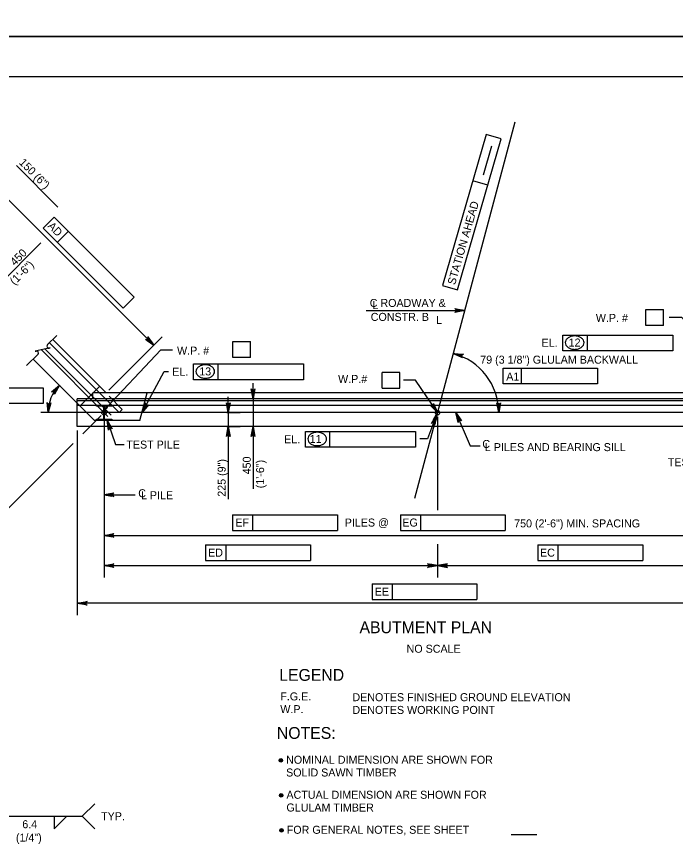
# Model space of a CAD drawing. Extents: x 635440 to 640306, y 296653 to 298484.
# Drawn here: x 639446.1 to 639693.2, y 296943.8 to 297255 of the extents above; entities that cross this region are included whole.
import ezdxf

# ---------------------------------------------------------------- set-up
doc = ezdxf.new("R2010")
doc.units = 0
for name, color, linetype in [('2', 7, 'Continuous'), ('3', 7, 'Continuous'), ('4', 7, 'Continuous'), ('5', 7, 'Continuous'), ('6', 7, 'Continuous'), ('8', 7, 'Continuous'), ('PLT-BNDY', 7, 'Continuous')]:
    doc.layers.add(name, color=color, linetype=linetype)

# ---------------------------------------------------------------- blocks, each defined once
blk = doc.blocks.new('HPILE')
at = {"layer": '3'}
for p, q in [((-0.12, -2.66), (-0.12, 2.66)), ((0.12, 2.66), (0.12, -2.66)), ((-3.67, -3.1), (-0.56, -3.1))]:
    blk.add_line(p, q, dxfattribs=at)
for points in [[(-0.56, 3.1), (-3.67, 3.1), (-3.67, 3.54), (3.67, 3.54), (3.67, 3.1), (0.56, 3.1)], [(0.56, -3.1), (3.67, -3.1), (3.67, -3.54), (-3.67, -3.54), (-3.67, -3.1)]]:
    blk.add_lwpolyline(points, dxfattribs=at)
for centre, start, end in [((-0.56, 2.66), 0, 90), ((0.56, 2.66), 90, 180), ((-0.56, -2.66), 270, 0), ((0.56, -2.66), 180, 270)]:
    blk.add_arc(centre, 0.438, start, end, dxfattribs=at)

msp = doc.modelspace()

# ---------------------------------------------------------------- linework, layer by layer
at = {"layer": '2'}
for p, q in [((639316.46, 297232.46), (640102.46, 297232.46)), ((639479.63, 297113.84), (639459.63, 297133.84)), ((639475.35, 297103.51), (639452.32, 297126.53)), ((639477.19, 297116.28), (639469.89, 297108.97)), ((639726.21, 297113.84), (639479.63, 297113.84)), ((639492.28, 297103.51), (639495.04, 297113.84)), ((639468.79, 297101.29), (639468.79, 297110.07)), ((639484.52, 297106.46), (639485.74, 297107.68)), ((639492.28, 297103.51), (639475.35, 297103.51)), ((639738.19, 297101.29), (639468.79, 297101.29))]:
    msp.add_line(p, q, dxfattribs=at)
at = {"layer": '3'}
for p, q in [((639484.52, 297106.46), (639458.41, 297132.62)), ((639468.79, 297110.07), (639468.79, 297111.63)), ((639738.19, 297111.63), (639468.79, 297111.63)), ((639474.74, 297111.63), (639474.74, 297113.84)), ((639479.63, 297113.84), (639474.74, 297113.84)), ((639480.78, 297112.69), (639485.74, 297107.68)), ((639468.79, 297110.97), (639738.19, 297110.97)), ((639468.79, 297109.25), (639738.19, 297109.25)), ((639470.68, 296955.1), (639475.39, 296959.81)), ((639441.04, 296955.1), (639470.68, 296955.1)), ((639460.23, 296955.1), (639460.23, 296950.39)), ((639460.23, 296950.39), (639464.93, 296955.1)), ((639470.68, 296955.1), (639475.39, 296950.39))]:
    msp.add_line(p, q, dxfattribs=at)
msp.add_circle((639604, 297106.46), 0.85, dxfattribs=at)
at = {"layer": '4'}
for p, q in [((639622.2, 297210.74), (639605.84, 297154.18)), ((639627.87, 297209.09), (639622.2, 297210.74)), ((639611.51, 297152.54), (639627.87, 297209.09)), ((639624.2, 297206.4), (639621.05, 297195.51)), ((639445.99, 297199.09), (639461.57, 297183.51)), ((639622.85, 297191.73), (639617.17, 297193.37)), ((639497.51, 297131.73), (639438.17, 297191.07)), ((639460.18, 297179.81), (639456.01, 297175.63)), ((639460.18, 297179.81), (639490.25, 297149.74)), ((639456.01, 297175.63), (639486.07, 297145.57)), ((639465.53, 297174.46), (639461.35, 297170.29)), ((639439.27, 297154.2), (639455.14, 297170.07)), ((639605.84, 297154.18), (639611.51, 297152.54)), ((639490.25, 297149.74), (639486.07, 297145.57)), ((639577.23, 297144.74), (639614.21, 297144.74)), ((639682.17, 297139.18), (639682.17, 297145.09)), ((639682.17, 297145.09), (639688.76, 297145.09)), ((639688.76, 297139.18), (639688.76, 297145.09)), ((639688.76, 297139.18), (639682.17, 297139.18)), ((639480.72, 297114.93), (639500.65, 297134.86)), ((639527.21, 297133.08), (639533.8, 297133.08)), ((639527.21, 297127.18), (639527.21, 297133.08)), ((639533.8, 297127.18), (639533.8, 297133.08)), ((639651.04, 297135.55), (639692.25, 297135.55)), ((639651.04, 297129.64), (639651.04, 297135.55)), ((639660.22, 297129.64), (639660.22, 297135.55)), ((639692.25, 297135.55), (639692.25, 297129.64)), ((639480.32, 297105.04), (639455.39, 297129.97)), ((639481.54, 297105.56), (639456.8, 297130.3)), ((639480.72, 297114.93), (639492.42, 297126.63)), ((639533.8, 297127.18), (639527.21, 297127.18)), ((639692.25, 297129.64), (639651.04, 297129.64)), ((639512.49, 297124.72), (639553.71, 297124.72)), ((639512.49, 297118.81), (639512.49, 297124.72)), ((639521.67, 297118.81), (639521.67, 297124.72)), ((639553.71, 297124.72), (639553.71, 297118.81)), ((639493.19, 297106.46), (639501.43, 297121.93)), ((639501.43, 297121.93), (639503.02, 297121.93)), ((639589.87, 297121.56), (639583.28, 297121.56)), ((639583.28, 297115.65), (639583.28, 297121.56)), ((639589.87, 297115.65), (639589.87, 297121.56)), ((639628.67, 297123.18), (639663.97, 297123.18)), ((639628.67, 297117.28), (639628.67, 297123.18)), ((639635.51, 297117.28), (639635.51, 297123.18)), ((639663.97, 297123.18), (639663.97, 297117.28)), ((639553.71, 297118.81), (639512.49, 297118.81)), ((639534.8, 297114.58), (639534.8, 297117.53)), ((639663.97, 297117.28), (639628.67, 297117.28)), ((639420.8, 297115.78), (639456.11, 297115.78)), ((639456.11, 297115.78), (639456.11, 297109.87)), ((639583.28, 297115.65), (639589.87, 297115.65)), ((639525.51, 297109.42), (639525.51, 297112.37)), ((639534.23, 297111.63), (639530.37, 297111.63)), ((639534.8, 297111.63), (639534.8, 297101.29)), ((639456.11, 297109.87), (639420.8, 297109.87)), ((639750.42, 297106.46), (639455.23, 297106.46)), ((639477.81, 297105.37), (639470.93, 297098.5)), ((639478.89, 297104.92), (639478.89, 297044.66)), ((639525.01, 297106.46), (639529.93, 297106.46)), ((639525.51, 297106.46), (639525.51, 297101.29)), ((639603.63, 297105.69), (639600.25, 297096.63)), ((639604, 297104.92), (639604, 297069.84)), ((639468.79, 297099.76), (639468.79, 297030.52)), ((639525.01, 297101.29), (639529.93, 297101.29)), ((639534.23, 297101.29), (639530.37, 297101.29)), ((639554.47, 297099.42), (639595.68, 297099.42)), ((639554.47, 297093.52), (639554.47, 297099.42)), ((639563.64, 297093.52), (639563.64, 297099.42)), ((639595.68, 297099.42), (639595.68, 297093.52)), ((639525.51, 297098.34), (639525.51, 297073.96)), ((639534.8, 297098.34), (639534.8, 297077.87)), ((639600.25, 297096.63), (639597.3, 297096.63)), ((639467.28, 297094.84), (639440.18, 297067.74)), ((639595.68, 297093.52), (639554.47, 297093.52)), ((639478.89, 297075.66), (639490.51, 297075.66)), ((639527.03, 297068.19), (639527.03, 297062.29)), ((639527.03, 297068.19), (639566.41, 297068.19)), ((639534.6, 297068.19), (639534.6, 297062.29)), ((639566.41, 297068.19), (639566.41, 297062.29)), ((639590.05, 297068.19), (639629.42, 297068.19)), ((639590.05, 297068.19), (639590.05, 297062.29)), ((639597.61, 297068.19), (639597.61, 297062.29)), ((639629.42, 297068.19), (639629.42, 297062.29)), ((639527.03, 297062.29), (639566.41, 297062.29)), ((639590.05, 297062.29), (639629.42, 297062.29)), ((639478.89, 297060.43), (639726.94, 297060.43)), ((639516.98, 297056.91), (639556.35, 297056.91)), ((639516.98, 297056.91), (639516.98, 297051.01)), ((639524.54, 297056.91), (639524.54, 297051.01)), ((639556.35, 297056.91), (639556.35, 297051.01)), ((639604, 297057.11), (639604, 297044.66)), ((639641.61, 297056.91), (639680.98, 297056.91)), ((639641.61, 297056.91), (639641.61, 297051.01)), ((639649.17, 297056.91), (639649.17, 297051.01)), ((639680.98, 297056.91), (639680.98, 297051.01)), ((639478.89, 297049.09), (639601.05, 297049.09)), ((639516.98, 297051.01), (639556.35, 297051.01)), ((639606.95, 297049.09), (639726.94, 297049.09)), ((639641.61, 297051.01), (639680.98, 297051.01)), ((639579.42, 297042.27), (639618.79, 297042.27)), ((639579.42, 297042.27), (639579.42, 297036.36)), ((639586.98, 297042.27), (639586.98, 297036.36)), ((639618.79, 297042.27), (639618.79, 297036.36)), ((639738.19, 297034.95), (639468.79, 297034.95)), ((639579.42, 297036.36), (639618.79, 297036.36)), ((639631.6, 296948.31), (639641.27, 296948.31))]:
    msp.add_line(p, q, dxfattribs=at)
for points in [[(639614.21, 297144.74), (639610.48, 297144.04), (639610.77, 297144.24), (639610.92, 297144.49), (639610.96, 297144.74), (639610.92, 297144.99), (639610.77, 297145.24), (639610.48, 297145.44), (639614.21, 297144.74), (639610.77, 297145.24), (639610.92, 297144.99), (639614.21, 297144.74), (639610.96, 297144.74), (639610.92, 297144.49), (639614.21, 297144.74), (639610.77, 297144.24)], [(639727.64, 297106.46), (639695.67, 297142.15), (639690.9, 297142.15)], [(639497.51, 297131.73), (639494.38, 297133.87), (639494.73, 297133.81), (639495.01, 297133.88), (639495.22, 297134.03), (639495.36, 297134.23), (639495.44, 297134.52), (639495.37, 297134.86), (639497.51, 297131.73), (639495.44, 297134.52), (639495.36, 297134.23), (639497.51, 297131.73), (639495.22, 297134.03), (639495.01, 297133.88), (639497.51, 297131.73), (639494.73, 297133.81)], [(639478, 297106.46), (639500.14, 297129.98), (639504.63, 297129.98)], [(639609.9, 297128.6), (639613.69, 297128.32), (639613.36, 297128.2), (639613.15, 297128), (639613.05, 297127.77), (639613.02, 297127.52), (639613.1, 297127.24), (639613.33, 297126.97), (639609.9, 297128.6), (639613.1, 297127.24), (639613.02, 297127.52), (639609.9, 297128.6), (639613.05, 297127.77), (639613.15, 297128), (639609.9, 297128.6), (639613.36, 297128.2)], [(639604, 297106.46), (639595.68, 297118.69), (639591.23, 297118.69)], [(639462.13, 297116.73), (639460.33, 297113.39), (639460.36, 297113.74), (639460.25, 297114.01), (639460.09, 297114.2), (639459.86, 297114.32), (639459.58, 297114.37), (639459.24, 297114.27), (639462.13, 297116.73), (639459.58, 297114.37), (639459.86, 297114.32), (639462.13, 297116.73), (639460.09, 297114.2), (639460.25, 297114.01), (639462.13, 297116.73), (639460.36, 297113.74)], [(639534.8, 297111.63), (639534.1, 297115.36), (639534.3, 297115.07), (639534.55, 297114.92), (639534.8, 297114.88), (639535.05, 297114.92), (639535.3, 297115.07), (639535.5, 297115.36), (639534.8, 297111.63), (639535.3, 297115.07), (639535.05, 297114.92), (639534.8, 297111.63), (639534.8, 297114.88), (639534.55, 297114.92), (639534.8, 297111.63), (639534.3, 297115.07)], [(639457.87, 297106.46), (639457.57, 297110.24), (639457.74, 297109.94), (639457.97, 297109.76), (639458.22, 297109.69), (639458.47, 297109.71), (639458.74, 297109.83), (639458.96, 297110.09), (639457.87, 297106.46), (639458.74, 297109.83), (639458.47, 297109.71), (639457.87, 297106.46), (639458.22, 297109.69), (639457.97, 297109.76), (639457.87, 297106.46), (639457.74, 297109.94)], [(639493.19, 297106.46), (639494.32, 297110.08), (639494.36, 297109.73), (639494.51, 297109.48), (639494.72, 297109.33), (639494.96, 297109.25), (639495.25, 297109.26), (639495.56, 297109.42), (639493.19, 297106.46), (639495.25, 297109.26), (639494.96, 297109.25), (639493.19, 297106.46), (639494.72, 297109.33), (639494.51, 297109.48), (639493.19, 297106.46), (639494.36, 297109.73)], [(639525.51, 297106.46), (639524.81, 297110.19), (639525.01, 297109.9), (639525.26, 297109.75), (639525.51, 297109.71), (639525.76, 297109.75), (639526.01, 297109.9), (639526.21, 297110.19), (639525.51, 297106.46), (639526.01, 297109.9), (639525.76, 297109.75), (639525.51, 297106.46), (639525.51, 297109.71), (639525.26, 297109.75), (639525.51, 297106.46), (639525.01, 297109.9)], [(639604, 297106.46), (639601.33, 297109.15), (639601.65, 297109.03), (639601.94, 297109.04), (639602.18, 297109.15), (639602.36, 297109.32), (639602.48, 297109.59), (639602.48, 297109.94), (639604, 297106.46), (639602.48, 297109.59), (639602.36, 297109.32), (639604, 297106.46), (639602.18, 297109.15), (639601.94, 297109.04), (639604, 297106.46), (639601.65, 297109.03)], [(639626.95, 297106.46), (639626.25, 297110.19), (639626.45, 297109.9), (639626.7, 297109.75), (639626.95, 297109.71), (639627.2, 297109.75), (639627.45, 297109.9), (639627.65, 297110.19), (639626.95, 297106.46), (639627.45, 297109.9), (639627.2, 297109.75), (639626.95, 297106.46), (639626.95, 297109.71), (639626.7, 297109.75), (639626.95, 297106.46), (639626.45, 297109.9)], [(639603.63, 297105.69), (639602.99, 297101.96), (639602.9, 297102.3), (639602.72, 297102.52), (639602.5, 297102.65), (639602.25, 297102.7), (639601.96, 297102.64), (639601.68, 297102.44), (639603.63, 297105.69), (639601.96, 297102.64), (639602.25, 297102.7), (639603.63, 297105.69), (639602.5, 297102.65), (639602.72, 297102.52), (639603.63, 297105.69), (639602.9, 297102.3)], [(639610.85, 297106.46), (639616.27, 297094.01), (639619.96, 297094.01)], [(639610.85, 297106.46), (639612.98, 297103.32), (639612.68, 297103.5), (639612.39, 297103.54), (639612.14, 297103.48), (639611.93, 297103.34), (639611.76, 297103.11), (639611.69, 297102.76), (639610.85, 297106.46), (639611.76, 297103.11), (639611.93, 297103.34), (639610.85, 297106.46), (639612.14, 297103.48), (639612.39, 297103.54), (639610.85, 297106.46), (639612.68, 297103.5)], [(639480.08, 297103.68), (639483.18, 297094.56), (639486.4, 297094.56)], [(639480.08, 297103.68), (639481.94, 297100.37), (639481.66, 297100.58), (639481.38, 297100.64), (639481.12, 297100.6), (639480.9, 297100.48), (639480.71, 297100.26), (639480.62, 297099.92), (639480.08, 297103.68), (639480.71, 297100.26), (639480.9, 297100.48), (639480.08, 297103.68), (639481.12, 297100.6), (639481.38, 297100.64), (639480.08, 297103.68), (639481.66, 297100.58)], [(639525.51, 297101.29), (639526.21, 297097.56), (639526.01, 297097.85), (639525.76, 297098), (639525.51, 297098.04), (639525.26, 297098), (639525.01, 297097.85), (639524.81, 297097.56), (639525.51, 297101.29), (639525.01, 297097.85), (639525.26, 297098), (639525.51, 297101.29), (639525.51, 297098.04), (639525.76, 297098), (639525.51, 297101.29), (639526.01, 297097.85)], [(639534.8, 297101.29), (639535.5, 297097.56), (639535.3, 297097.85), (639535.05, 297098), (639534.8, 297098.04), (639534.55, 297098), (639534.3, 297097.85), (639534.1, 297097.56), (639534.8, 297101.29), (639534.3, 297097.85), (639534.55, 297098), (639534.8, 297101.29), (639534.8, 297098.04), (639535.05, 297098), (639534.8, 297101.29), (639535.3, 297097.85)], [(639478.89, 297075.66), (639482.62, 297076.36), (639482.34, 297076.16), (639482.19, 297075.91), (639482.14, 297075.66), (639482.19, 297075.41), (639482.34, 297075.16), (639482.62, 297074.96), (639478.89, 297075.66), (639482.34, 297075.16), (639482.19, 297075.41), (639478.89, 297075.66), (639482.14, 297075.66), (639482.19, 297075.91), (639478.89, 297075.66), (639482.34, 297076.16)], [(639478.89, 297060.43), (639482.62, 297061.13), (639482.34, 297060.93), (639482.19, 297060.68), (639482.14, 297060.43), (639482.19, 297060.18), (639482.34, 297059.93), (639482.62, 297059.73), (639478.89, 297060.43), (639482.34, 297059.93), (639482.19, 297060.18), (639478.89, 297060.43), (639482.14, 297060.43), (639482.19, 297060.68), (639478.89, 297060.43), (639482.34, 297060.93)], [(639478.89, 297049.09), (639482.62, 297049.79), (639482.34, 297049.59), (639482.19, 297049.34), (639482.14, 297049.09), (639482.19, 297048.84), (639482.34, 297048.59), (639482.62, 297048.39), (639478.89, 297049.09), (639482.34, 297048.59), (639482.19, 297048.84), (639478.89, 297049.09), (639482.14, 297049.09), (639482.19, 297049.34), (639478.89, 297049.09), (639482.34, 297049.59)], [(639604, 297049.09), (639600.27, 297048.39), (639600.56, 297048.59), (639600.71, 297048.84), (639600.75, 297049.09), (639600.71, 297049.34), (639600.56, 297049.59), (639600.27, 297049.79), (639604, 297049.09), (639600.56, 297049.59), (639600.71, 297049.34), (639604, 297049.09), (639600.75, 297049.09), (639600.71, 297048.84), (639604, 297049.09), (639600.56, 297048.59)], [(639604, 297049.09), (639607.73, 297048.39), (639607.44, 297048.59), (639607.3, 297048.84), (639607.25, 297049.09), (639607.3, 297049.34), (639607.44, 297049.59), (639607.73, 297049.79), (639604, 297049.09), (639607.44, 297049.59), (639607.3, 297049.34), (639604, 297049.09), (639607.25, 297049.09), (639607.3, 297048.84), (639604, 297049.09), (639607.44, 297048.59)], [(639468.79, 297034.95), (639472.52, 297035.65), (639472.24, 297035.45), (639472.09, 297035.2), (639472.04, 297034.95), (639472.09, 297034.7), (639472.24, 297034.45), (639472.52, 297034.25), (639468.79, 297034.95), (639472.24, 297034.45), (639472.09, 297034.7), (639468.79, 297034.95), (639472.04, 297034.95), (639472.09, 297035.2), (639468.79, 297034.95), (639472.24, 297035.45)]]:
    msp.add_lwpolyline(points, dxfattribs=at)
for points in [[(639495.77, 297134.16), (639495.08, 297133.47), (639497.51, 297131.73)], [(639534.31, 297114.58), (639535.29, 297114.58), (639534.8, 297111.63)], [(639478, 297106.46), (639480.21, 297108.44), (639479.85, 297108.78)], [(639525.01, 297109.42), (639526, 297109.42), (639525.51, 297106.46)], [(639604, 297106.46), (639602.14, 297108.77), (639602.55, 297109.04)], [(639603.36, 297103.54), (639602.44, 297103.91), (639604, 297106.46)], [(639610.85, 297106.46), (639611.8, 297103.65), (639612.25, 297103.85)], [(639480.08, 297103.68), (639480.79, 297100.8), (639481.26, 297100.96)], [(639525.01, 297098.34), (639526, 297098.34), (639525.51, 297101.29)], [(639534.31, 297098.34), (639535.29, 297098.34), (639534.8, 297101.29)], [(639481.85, 297075.17), (639481.85, 297076.15), (639478.89, 297075.66)], [(639481.85, 297060.92), (639481.85, 297059.93), (639478.89, 297060.43)], [(639481.85, 297049.59), (639481.85, 297048.6), (639478.89, 297049.09)], [(639601.05, 297049.59), (639601.05, 297048.6), (639604, 297049.09)], [(639606.95, 297049.59), (639606.95, 297048.6), (639604, 297049.09)], [(639471.75, 297035.44), (639471.75, 297034.46), (639468.79, 297034.95)]]:
    msp.add_lwpolyline(points, close=True, dxfattribs=at)
for centre, radius in [((639478.9, 297106.46), 0.85), ((639545.21, 296976.07), 0.667), ((639545.21, 296976.07), 0.5), ((639545.21, 296976.07), 0.333), ((639545.21, 296976.07), 0.167), ((639545.33, 296962.94), 0.667), ((639545.33, 296962.94), 0.5), ((639545.33, 296962.94), 0.333), ((639545.33, 296962.94), 0.167), ((639545.46, 296949.81), 0.667), ((639545.46, 296949.81), 0.5), ((639545.46, 296949.81), 0.333), ((639545.46, 296949.81), 0.167)]:
    msp.add_circle(centre, radius, dxfattribs=at)
for centre, radius, start, end in [((639653.75, 297132.7), 1.83, 149.9767, 180), ((639654.55, 297132.24), 2.76, 125.6316, 149.9767), ((639655.08, 297131.5), 3.66, 106.5358, 125.6316), ((639655.42, 297130.34), 4.87, 90, 106.5358), ((639655.42, 297130.34), 4.87, 73.4642, 90), ((639655.77, 297131.5), 3.66, 54.3684, 73.4642), ((639656.29, 297132.24), 2.76, 30.0233, 54.3684), ((639657.1, 297132.7), 1.83, 0, 30.0233), ((639653.75, 297132.7), 1.83, 180, 210.0233), ((639654.55, 297133.17), 2.76, 210.0233, 234.3684), ((639655.08, 297133.9), 3.66, 234.3684, 253.4642), ((639655.42, 297135.06), 4.87, 253.4642, 270), ((639655.42, 297135.06), 4.87, 270, 286.5358), ((639655.77, 297133.9), 3.66, 286.5358, 305.6316), ((639656.29, 297133.17), 2.76, 305.6316, 329.9767), ((639657.1, 297132.7), 1.83, 329.9767, 0), ((639604.05, 297106.46), 22.9, 359.9991, 75.1778), ((639516, 297121.4), 2.76, 125.6316, 149.9767), ((639516.53, 297120.67), 3.66, 106.5358, 125.6316), ((639516.87, 297119.51), 4.87, 90, 106.5358), ((639516.87, 297119.51), 4.87, 73.4642, 90), ((639517.22, 297120.67), 3.66, 54.3684, 73.4642), ((639517.74, 297121.4), 2.76, 30.0233, 54.3684), ((639515.2, 297121.87), 1.83, 149.9767, 180), ((639515.2, 297121.87), 1.83, 180, 210.0233), ((639516, 297122.33), 2.76, 210.0233, 234.3684), ((639517.74, 297122.33), 2.76, 305.6316, 329.9767), ((639518.55, 297121.87), 1.83, 0, 30.0233), ((639518.55, 297121.87), 1.83, 329.9767, 0), ((639516.53, 297123.07), 3.66, 234.3684, 253.4642), ((639516.87, 297124.23), 4.87, 253.4642, 270), ((639516.87, 297124.23), 4.87, 270, 286.5358), ((639517.22, 297123.07), 3.66, 286.5358, 305.6316), ((639472.4, 297106.46), 14.52, 134.9989, 180.0015), ((639558.5, 297095.38), 3.66, 106.5358, 125.6316), ((639558.85, 297094.22), 4.87, 90, 106.5358), ((639558.85, 297094.22), 4.87, 73.4642, 90), ((639559.19, 297095.38), 3.66, 54.3684, 73.4642), ((639557.17, 297096.58), 1.83, 149.9767, 180), ((639557.17, 297096.58), 1.83, 180, 210.0233), ((639557.98, 297096.11), 2.76, 125.6316, 149.9767), ((639557.98, 297097.04), 2.76, 210.0233, 234.3684), ((639559.72, 297096.11), 2.76, 30.0233, 54.3684), ((639559.72, 297097.04), 2.76, 305.6316, 329.9767), ((639560.53, 297096.58), 1.83, 0, 30.0233), ((639560.53, 297096.58), 1.83, 329.9767, 0), ((639558.5, 297097.78), 3.66, 234.3684, 253.4642), ((639558.85, 297098.94), 4.87, 253.4642, 270), ((639558.85, 297098.94), 4.87, 270, 286.5358), ((639559.19, 297097.78), 3.66, 286.5358, 305.6316)]:
    msp.add_arc(centre, radius, start, end, dxfattribs=at)
at = {"layer": '6'}
msp.add_line((639595.44, 297074.34), (639633.07, 297215.49), dxfattribs=at)
at = {"layer": '8'}
for p, q in [((639461.2, 297135.41), (639457.61, 297131.82)), ((639454.18, 297128.39), (639449.86, 297124.07))]:
    msp.add_line(p, q, dxfattribs=at)
msp.add_lwpolyline([(639458.3, 297130.63), (639458.64, 297130.71), (639453.1, 297129.45), (639453.47, 297129.53)], dxfattribs=at)
for centre, start, end in [((639458.12, 297131.32), 135, 285), ((639453.63, 297128.84), 320.3286, 102.8672)]:
    msp.add_arc(centre, 0.71, start, end, dxfattribs=at)
at = {"layer": 'PLT-BNDY'}
for points in [[(639276.46, 297841.46), (640117.46, 297841.46), (640117.46, 297247.46), (639276.46, 297247.46)], [(639276.46, 297247.46), (640117.46, 297247.46), (640117.46, 296653.46), (639276.46, 296653.46)]]:
    msp.add_lwpolyline(points, close=True, dxfattribs=at)

# ---------------------------------------------------------------- block references
at = {"layer": '3', "xscale": 0.78743606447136, "yscale": 0.78743606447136}
msp.add_blockref('HPILE', (639478.89, 297106.46), dxfattribs=at)

# ---------------------------------------------------------------- texts
at = {"layer": '4'}
for s, height, rotation, p in [('STATION AHEAD', 3.0001, 73.8664, (639610.55, 297154.16)), ('AD', 3, 314.9382, (639457.52, 297176.18))]:
    msp.add_text(s, height=height, rotation=rotation, dxfattribs=at).set_placement(p)
for s, height, p in [('C ROADWAY &', 3.0001, (639578.56, 297146.08)), ('L', 3, (639579.57, 297145.26)), ('CONSTR. B', 3, (639578.94, 297140.85)), ('L', 3, (639603.5, 297139.69)), ('W.P. #', 3, (639663.37, 297140.48)), ('EL.', 3, (639643.02, 297131.13)), ('12', 3, (639653.17, 297131.24)), ('W.P. # ', 3, (639506.28, 297128.21)), ('EL.', 3, (639504.48, 297120.29)), ('13', 3, (639514.6, 297120.41)), ('W.P.#', 3, (639566.69, 297117.58)), ('A1', 3, (639629.77, 297118.49)), ('TEST PILE', 3, (639487.26, 297092.97)), ('EL.', 3, (639546.45, 297095)), ('11', 3, (639556.05, 297095.11)), ('C', 3, (639620.79, 297093.2)), ('L PILES AND BEARING SILL', 3.0001, (639621.75, 297092.02)), ('TEST PILE', 3, (639690.35, 297086.37)), ('C', 3, (639491.72, 297074.73)), ('L PILE', 3, (639492.75, 297074)), ('EF', 3, (639528.15, 297063.74)), ('PILES @', 3, (639569.18, 297063.74)), ('EG', 3, (639590.78, 297063.74)), ('750 (2\'-6") MIN. SPACING', 3.0001, (639632.73, 297063.42)), ('ED', 3, (639517.92, 297052.46)), ('EC', 3, (639642.43, 297052.46)), ('EE', 3, (639580.42, 297037.81)), ('ABUTMENT PLAN', 4.4294, (639574.72, 297023.75)), ('NO SCALE', 3, (639592.39, 297016.42)), ('NOTES:', 4.429, (639543.72, 296984.13)), ('NOMINAL DIMENSION ARE SHOWN FOR ', 3.0001, (639547.19, 296974.8)), ('SOLID SAWN TIMBER', 3.0001, (639547.19, 296970.02)), ('ACTUAL DIMENSION ARE SHOWN FOR ', 3.0001, (639547.31, 296961.67)), ('GLULAM TIMBER', 3.0001, (639547.31, 296956.89)), ('TYP.', 3, (639477.79, 296953.63)), ('6.4', 3, (639448.23, 296950.62)), ('FOR GENERAL NOTES, SEE SHEET    ', 3.0001, (639547.44, 296948.54)), ('(1/4")', 3, (639445.84, 296945.62))]:
    msp.add_text(s, height=height, dxfattribs=at).set_placement(p)
at = {"layer": '5'}
for s, rotation, p in [('150 (6")', 315, (639446.78, 297200)), ('450', 45, (639445.46, 297161.32)), ('(1\'-6")', 45, (639445.31, 297154.1)), ('450', 90, (639533.93, 297083.31)), ('225 (9")', 90, (639524.52, 297074.92)), ('(1\'-6")', 90, (639538.93, 297078.1))]:
    msp.add_text(s, height=3, rotation=rotation, dxfattribs=at).set_placement(p)
for s, height, p in [('79 (3 1/8") GLULAM BACKWALL', 3.0001, (639620.01, 297124.81)), ('LEGEND', 4.429, (639544.61, 297005.89)), ('F.G.E.', 3, (639545.01, 296998.55)), ('DENOTES FINISHED GROUND ELEVATION', 3.0001, (639572.05, 296998.26)), ('W.P.', 3, (639545.01, 296993.77)), ('DENOTES WORKING POINT', 3.0001, (639572.05, 296993.48))]:
    msp.add_text(s, height=height, dxfattribs=at).set_placement(p)

doc.saveas('drawing.dxf')
